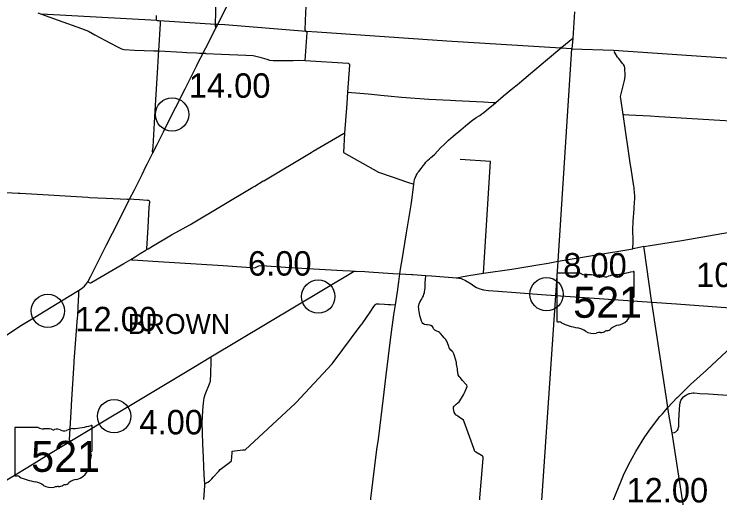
# Model space of a CAD drawing. Extents: x 1729596 to 1934326, y 644115 to 911751.
# Drawn here: x 1823628 to 1855413, y 839159 to 860705 of the extents above; entities that cross this region are included whole.
import ezdxf

# ---------------------------------------------------------------- set-up
doc = ezdxf.new("R2010")
doc.units = 0
for name, color, linetype in [('Default', 7, 'Continuous'), ('GM_X_County', 7, 'Continuous'), ('GM_X_County_Road', 7, 'Continuous'), ('GM_X_Interstate_Route', 7, 'Continuous'), ('GM_X_State_Route', 7, 'Continuous'), ('GM_X_State_Shield', 7, 'Continuous'), ('GM_X_Township', 7, 'Continuous'), ('GM_X_Township_Road', 7, 'Continuous'), ('GM_X_Township_Text', 7, 'Continuous'), ('GM_X_US_Route', 7, 'Continuous')]:
    doc.layers.add(name, color=color, linetype=linetype)

msp = doc.modelspace()

# ---------------------------------------------------------------- linework, layer by layer
at = {"layer": 'Default'}
for centre in [(1830743, 856190), (1837325, 847992), (1847607, 848101), (1825146, 847346), (1828129, 842608)]:
    msp.add_circle(centre, 750, dxfattribs=at)
at = {"layer": 'GM_X_County'}
msp.add_lwpolyline([(1848864, 860810), (1848787, 859601), (1848752, 859146), (1850615, 859080), (1861827, 858324)], dxfattribs=at)
at = {"layer": 'GM_X_County_Road'}
for points in [[(1824699, 860768), (1824857, 860710), (1825612, 860430), (1826656, 860059), (1826853, 859982), (1826971, 859934), (1827258, 859768), (1827710, 859527), (1828254, 859247), (1828432, 859153), (1828513, 859123), (1828584, 859112), (1829052, 859088), (1829917, 859051), (1830145, 859048), (1831204, 858991), (1831412, 858982), (1831846, 858956), (1831978, 858953), (1832140, 858950)], [(1848293, 859218), (1848788, 859619)], [(1841006, 849018), (1841051, 849314), (1841101, 849645), (1841295, 850857), (1841512, 852119), (1841560, 852444), (1841625, 853051), (1841645, 853178), (1841666, 853257), (1841678, 853296), (1841734, 853436), (1841775, 853522), (1841811, 853578), (1841852, 853630), (1841955, 853751), (1842050, 853872), (1842120, 853970), (1842174, 854044), (1842213, 854090), (1842257, 854132), (1842328, 854190), (1842398, 854247), (1842454, 854298), (1842569, 854408), (1842835, 854682), (1843009, 854858), (1843082, 854926), (1843184, 855026), (1843290, 855116), (1843408, 855218), (1843743, 855499), (1843955, 855674), (1844282, 855947), (1844355, 856000), (1844431, 856051), (1844597, 856149), (1844696, 856217), (1844777, 856277), (1844977, 856441), (1845142, 856580), (1845198, 856628), (1845320, 856733), (1845665, 857022), (1846093, 857374), (1846284, 857524), (1846382, 857614), (1847073, 858199), (1847645, 858684), (1848208, 859149), (1848243, 859177), (1848285, 859211), (1848293, 859218)], [(1832140, 858950), (1832225, 858943), (1832265, 858939), (1832961, 858909), (1834057, 858860), (1834388, 858837), (1834514, 858807), (1834697, 858768), (1834897, 858714), (1835014, 858675), (1835136, 858637), (1835294, 858625), (1835692, 858625), (1836196, 858623), (1836448, 858626), (1836739, 858621)], [(1852342, 847746), (1852332, 847819), (1852002, 850172), (1851992, 850242), (1851578, 850159), (1851485, 850140), (1851503, 850457), (1851507, 850519), (1851495, 850994), (1851492, 851085), (1851506, 851296), (1851510, 851368), (1851545, 851947), (1851548, 852007), (1851578, 852429), (1851584, 852517), (1851577, 852569), (1851568, 852637), (1851545, 852900), (1851540, 852956), (1851400, 853843), (1851390, 853908), (1851065, 856102), (1851052, 856192), (1850945, 856903), (1850930, 857004), (1851117, 857720), (1851136, 857792), (1851143, 857929), (1851137, 858286), (1851111, 858362), (1851070, 858431), (1851029, 858488), (1850952, 858587), (1850847, 858724), (1850809, 858773), (1850694, 858953), (1850650, 859027)], [(1836739, 858621), (1838675, 858491), (1838704, 858476), (1838715, 858460)], [(1838715, 858460), (1838725, 858446), (1838731, 858409), (1838644, 857189), (1838612, 856680), (1838509, 855352), (1838468, 854485), (1840033, 853588), (1840704, 853369), (1840998, 853268), (1841304, 853162), (1841625, 853051)], [(1851992, 850242), (1853696, 850524), (1855503, 850836), (1856828, 851059), (1859214, 851472), (1860807, 851754), (1861908, 851967)], [(1848128, 849585), (1851485, 850140)], [(1827483, 848845), (1828569, 849486), (1828773, 849606), (1828890, 849668)], [(1828890, 849668), (1828890, 849668), (1828924, 849648), (1828977, 849643), (1829879, 849585), (1833037, 849389), (1834076, 849311), (1834469, 849288), (1834642, 849380), (1834781, 849392), (1836063, 849299), (1838431, 849174), (1838783, 849153), (1838998, 849141)], [(1843595, 848838), (1843637, 848852), (1843852, 848894), (1844102, 848937), (1844768, 849049), (1846050, 849232), (1847118, 849400), (1847685, 849497), (1848128, 849585)], [(1846971, 832575), (1846971, 832575), (1847065, 833986), (1848030, 848046), (1848128, 849585)], [(1839596, 838176), (1839967, 841111), (1840035, 841581), (1840259, 843439), (1840381, 844450), (1840596, 846166), (1840736, 847171), (1840762, 847354), (1840807, 847615), (1840906, 848311), (1840922, 848444), (1840955, 848656), (1841006, 849018)], [(1826954, 848664), (1826976, 848639), (1827002, 848628), (1827054, 848615), (1827084, 848617), (1827126, 848635), (1827483, 848845)], [(1854821, 832136), (1854806, 832276), (1853927, 837618), (1853916, 837681), (1853270, 841855), (1853135, 842607), (1853071, 843001), (1853019, 843312), (1852359, 847640), (1852342, 847746)], [(1832167, 838864), (1832211, 839479), (1832217, 839559), (1832354, 839640), (1832420, 839679), (1832530, 839793), (1832596, 839862), (1832843, 840137), (1832910, 840211), (1833329, 840531), (1833411, 840594), (1833446, 840962), (1833453, 841041), (1833926, 841092), (1834029, 841103), (1836280, 843180), (1836334, 843229), (1837952, 844970), (1838003, 845024), (1839263, 846719), (1839296, 846763), (1839657, 847296), (1839829, 847544), (1839890, 847618), (1839921, 847646), (1839949, 847661), (1839978, 847670), (1839994, 847672), (1840065, 847668), (1840312, 847648), (1840471, 847640), (1840580, 847631), (1840807, 847615)]]:
    msp.add_lwpolyline(points, dxfattribs=at)
at = {"layer": 'GM_X_Interstate_Route'}
for points in [[(1853497, 843457), (1854091, 844035), (1854810, 844689), (1856408, 846161), (1857196, 846884), (1857351, 847028)], [(1852825, 842723), (1853071, 843001), (1853486, 843445), (1853497, 843457)], [(1849960, 835440), (1849991, 835852), (1850027, 836225), (1850112, 836751), (1850219, 837345), (1850270, 837606), (1850358, 837993), (1850490, 838443), (1850609, 838810), (1850743, 839153), (1850946, 839662), (1851071, 839958), (1851303, 840416), (1851627, 841020), (1852032, 841680), (1852294, 842043), (1852715, 842598), (1852825, 842723)]]:
    msp.add_lwpolyline(points, dxfattribs=at)
at = {"layer": 'GM_X_State_Route'}
for points in [[(1824240, 840319), (1825270, 840939), (1826096, 841440), (1826142, 841474), (1826514, 841694), (1827976, 842576), (1829017, 843200), (1831719, 844816), (1832490, 845282), (1838868, 849097), (1838914, 849121), (1838998, 849141), (1839418, 849116)], [(1839418, 849116), (1839597, 849106), (1840678, 849037), (1841006, 849018)], [(1841006, 849018), (1841537, 848985), (1841586, 848982)], [(1841586, 848982), (1842167, 848948), (1842431, 848928)], [(1842431, 848928), (1843370, 848858), (1843543, 848843)], [(1843543, 848843), (1843595, 848838), (1843668, 848826), (1843754, 848804), (1843796, 848791), (1843824, 848782), (1843899, 848751), (1843959, 848721), (1844210, 848561), (1844336, 848473), (1844448, 848406), (1844608, 848336), (1844771, 848292), (1844988, 848267), (1845431, 848234), (1846221, 848181), (1847382, 848093), (1848030, 848046), (1852342, 847746), (1853462, 847664), (1857695, 847346)], [(1820468, 838053), (1820655, 838166), (1821648, 838759), (1824240, 840319)]]:
    msp.add_lwpolyline(points, dxfattribs=at)
at = {"layer": 'GM_X_State_Shield'}
for p, q in [((1848068, 849005), (1848068, 846891)), ((1848068, 849005), (1848068, 846891)), ((1849122, 849041), (1848102, 849041)), ((1849122, 849041), (1848102, 849041)), ((1851549, 847988), (1851549, 849093)), ((1851549, 847988), (1851549, 849093)), ((1851548, 847988), (1851549, 847988)), ((1851548, 847988), (1851549, 847988)), ((1823657, 842070), (1823657, 839957)), ((1823657, 842070), (1823657, 839957)), ((1824710, 842107), (1823691, 842107)), ((1824710, 842107), (1823691, 842107)), ((1827137, 841053), (1827137, 842159)), ((1827137, 841053), (1827137, 842159)), ((1827137, 841054), (1827137, 841053)), ((1827137, 841054), (1827137, 841053))]:
    msp.add_line(p, q, dxfattribs=at)
for centre, major_axis, start_param, end_param in [((1848108, 849009), (40.3, 0), 1.712693, 3.28349), ((1848108, 849009), (40.3, 0), 1.712693, 3.28349), ((1849364, 849286), (391, 0), 4.042523, 4.731795), ((1849364, 849286), (391, 0), 4.042523, 4.731795), ((1850780, 848395), (743, 0), 1.699011, 2.107814), ((1850780, 848395), (743, 0), 1.699011, 2.107814), ((1850309, 851922), (3691, 0), 4.814394, 5.042369), ((1850309, 851922), (3691, 0), 4.814394, 5.042369), ((1851510, 849098), (38.7, 0), 6.141152, 7.989035), ((1851510, 849098), (38.7, 0), 6.141152, 7.989035), ((1849494, 847855), (1404, 0), 1.404758, 1.657858), ((1849494, 847855), (1404, 0), 1.404758, 1.657858), ((1849813, 849020), (113, 0), 3.836095, 5.185415), ((1849813, 849020), (113, 0), 3.836095, 5.185415), ((1849978, 848776), (235, 0), 0.950623, 2.079405), ((1849978, 848776), (235, 0), 0.950623, 2.079405), ((1850281, 849111), (282, 0), 4.081561, 5.145723), ((1850281, 849111), (282, 0), 4.081561, 5.145723), ((1851540, 847907), (60, 0), 1.883978, 3.671073), ((1851540, 847907), (60, 0), 1.883978, 3.671073), ((1851158, 847767), (360, 0), 5.934695, 6.695948), ((1851158, 847767), (360, 0), 5.934695, 6.695948), ((1851507, 847984), (41.5, 0), 5.05454, 6.418171), ((1851507, 847984), (41.5, 0), 5.05454, 6.418171), ((1850515, 847385), (923, 0), 5.101752, 6.440018), ((1850515, 847385), (923, 0), 5.101752, 6.440018), ((1851687, 847525), (262, 0), 2.387724, 3.262537), ((1851687, 847525), (262, 0), 2.387724, 3.262537), ((1848108, 846887), (40.7, 0), 3.00124, 4.508301), ((1848108, 846887), (40.7, 0), 3.00124, 4.508301), ((1848115, 847103), (310, 0), 4.665946, 4.897461), ((1848115, 847103), (310, 0), 4.665946, 4.897461), ((1848178, 846769), (112, 0), 0.519207, 1.627899), ((1848178, 846769), (112, 0), 0.519207, 1.627899), ((1849591, 848668), (2665, 0), 4.195997, 4.488961), ((1849591, 848668), (2665, 0), 4.195997, 4.488961), ((1848797, 845942), (834, 0), 0.823519, 1.323587), ((1848797, 845942), (834, 0), 0.823519, 1.323587), ((1850043, 846601), (282, 0), 4.691044, 5.507374), ((1850043, 846601), (282, 0), 4.691044, 5.507374), ((1850298, 846396), (79.4, 0), 1.147584, 2.315152), ((1850298, 846396), (79.4, 0), 1.147584, 2.315152), ((1850264, 846686), (298, 0), 4.937069, 5.64225), ((1850264, 846686), (298, 0), 4.937069, 5.64225), ((1850905, 846298), (506, 0), 1.647645, 2.488434), ((1850905, 846298), (506, 0), 1.647645, 2.488434), ((1849699, 846759), (529, 0), 4.026481, 4.996735), ((1849699, 846759), (529, 0), 4.026481, 4.996735), ((1850004, 846028), (435, 0), 1.495662, 1.94098), ((1850004, 846028), (435, 0), 1.495662, 1.94098), ((1823697, 842075), (40.3, 0), 1.712693, 3.28349), ((1823697, 842075), (40.3, 0), 1.712693, 3.28349), ((1824953, 842352), (391, 0), 4.042523, 4.731795), ((1824953, 842352), (391, 0), 4.042523, 4.731795), ((1825083, 840920), (1404, 0), 1.404758, 1.657858), ((1825083, 840920), (1404, 0), 1.404758, 1.657858), ((1825402, 842086), (113, 0), 3.836095, 5.185415), ((1825402, 842086), (113, 0), 3.836095, 5.185415), ((1825567, 841841), (235, 0), 0.950623, 2.079405), ((1825567, 841841), (235, 0), 0.950623, 2.079405), ((1825870, 842176), (282, 0), 4.081561, 5.145723), ((1825870, 842176), (282, 0), 4.081561, 5.145723), ((1826368, 841461), (743, 0), 1.699011, 2.107814), ((1826368, 841461), (743, 0), 1.699011, 2.107814), ((1825898, 844988), (3691, 0), 4.814394, 5.042369), ((1825898, 844988), (3691, 0), 4.814394, 5.042369), ((1827099, 842163), (38.7, 0), 6.141152, 7.989035), ((1827099, 842163), (38.7, 0), 6.141152, 7.989035), ((1827096, 841049), (41.5, 0), 5.05454, 6.418171), ((1827096, 841049), (41.5, 0), 5.05454, 6.418171), ((1827276, 840591), (262, 0), 2.387724, 3.262537), ((1827276, 840591), (262, 0), 2.387724, 3.262537), ((1827128, 840972), (60, 0), 1.883978, 3.671073), ((1827128, 840972), (60, 0), 1.883978, 3.671073), ((1826747, 840833), (360, 0), 5.934695, 6.695948), ((1826747, 840833), (360, 0), 5.934695, 6.695948), ((1826104, 840450), (923, 0), 5.101752, 6.440018), ((1826104, 840450), (923, 0), 5.101752, 6.440018), ((1823697, 839952), (40.7, 0), 3.00124, 4.508301), ((1823697, 839952), (40.7, 0), 3.00124, 4.508301), ((1823703, 840168), (310, 0), 4.665946, 4.897461), ((1823703, 840168), (310, 0), 4.665946, 4.897461), ((1823767, 839835), (112, 0), 0.519207, 1.627899), ((1823767, 839835), (112, 0), 0.519207, 1.627899), ((1825180, 841734), (2665, 0), 4.195997, 4.488961), ((1825180, 841734), (2665, 0), 4.195997, 4.488961), ((1826494, 839364), (506, 0), 1.647645, 2.488434), ((1826494, 839364), (506, 0), 1.647645, 2.488434), ((1824385, 839008), (834, 0), 0.823519, 1.323587), ((1824385, 839008), (834, 0), 0.823519, 1.323587), ((1825287, 839824), (529, 0), 4.026481, 4.996735), ((1825287, 839824), (529, 0), 4.026481, 4.996735), ((1825632, 839666), (282, 0), 4.691044, 5.507374), ((1825632, 839666), (282, 0), 4.691044, 5.507374), ((1825887, 839462), (79.4, 0), 1.147584, 2.315152), ((1825887, 839462), (79.4, 0), 1.147584, 2.315152), ((1825853, 839752), (298, 0), 4.937069, 5.64225), ((1825853, 839752), (298, 0), 4.937069, 5.64225), ((1825593, 839094), (435, 0), 1.495662, 1.94098), ((1825593, 839094), (435, 0), 1.495662, 1.94098)]:
    msp.add_ellipse(centre, major_axis=major_axis, ratio=0.8, start_param=start_param, end_param=end_param, dxfattribs=at)
at = {"layer": 'GM_X_Township'}
for points in [[(1848864, 860810), (1848787, 859601), (1848752, 859146), (1848243, 859177), (1843111, 859493), (1837275, 859897), (1836785, 859928), (1833125, 860220), (1832799, 860239), (1832694, 860243), (1830166, 860402), (1830089, 860410), (1830057, 860416), (1824857, 860710)], [(1858606, 831851), (1854821, 832136), (1851310, 832334), (1849737, 832422), (1846971, 832575), (1847065, 833986), (1848030, 848046), (1848128, 849585), (1848752, 859146), (1850615, 859080), (1861827, 858324)]]:
    msp.add_lwpolyline(points, dxfattribs=at)
at = {"layer": 'GM_X_Township_Road'}
for points in [[(1832712, 860086), (1832692, 860180), (1832694, 860243), (1832711, 860815), (1832717, 860894), (1832916, 864638), (1832920, 864735), (1833003, 866422), (1833008, 866525), (1833111, 868476), (1833115, 868570)], [(1836801, 859906), (1836785, 859928), (1836730, 860003), (1836772, 860771), (1836832, 861759), (1836900, 861806), (1837774, 861777), (1841815, 864609), (1841870, 865582)], [(1830145, 859048), (1830219, 860280), (1830222, 860351), (1830198, 860382), (1830166, 860402), (1830089, 860410), (1830057, 860416), (1830033, 860449), (1830040, 860509), (1830047, 860642)], [(1836739, 858621), (1836819, 859882), (1836801, 859906)], [(1829879, 854468), (1829867, 854539), (1829884, 854733), (1829968, 856079), (1830015, 856843), (1830104, 858325), (1830133, 858863), (1830135, 858890)], [(1830135, 858890), (1830145, 859048)], [(1838644, 857189), (1839578, 857114), (1840298, 857042)], [(1840298, 857042), (1840462, 857025), (1841078, 856968), (1841688, 856928), (1842311, 856878), (1843277, 856832), (1843501, 856817), (1844772, 856764), (1845200, 856735), (1845320, 856733)], [(1851052, 856192), (1851109, 856192), (1851317, 856179), (1852272, 856121), (1852677, 856096), (1855405, 855928), (1855903, 855897), (1856892, 855832)], [(1834871, 853208), (1837006, 854484), (1837090, 854534), (1838463, 855326), (1838509, 855352)], [(1844768, 849049), (1845076, 854067), (1843711, 854157), (1843711, 854157)], [(1829632, 850131), (1829670, 850148), (1829937, 850308), (1830715, 850775), (1831571, 851235), (1831618, 851263), (1834382, 852917), (1834467, 852967), (1834850, 853196), (1834871, 853208)], [(1821238, 851978), (1821378, 852020), (1821474, 852048), (1822880, 852657), (1822973, 852697), (1822981, 852696), (1823816, 852647), (1823896, 852643), (1826953, 852461), (1827020, 852457), (1827766, 852423)], [(1827766, 852423), (1827772, 852422), (1828724, 852374), (1828817, 852370)], [(1829609, 850120), (1829604, 850137), (1829602, 850154), (1829661, 851097), (1829717, 852021), (1829733, 852247), (1829733, 852268), (1829728, 852285), (1829722, 852293), (1829709, 852307), (1829695, 852315), (1829689, 852317), (1829659, 852321), (1829617, 852324), (1829269, 852344), (1829020, 852358), (1828817, 852370)], [(1828890, 849668), (1829079, 849784), (1829169, 849839), (1829310, 849931), (1829553, 850077), (1829575, 850092), (1829609, 850120), (1829632, 850131)], [(1843111, 845983), (1843107, 845993), (1843076, 846068), (1843002, 846144), (1842938, 846209), (1842834, 846328), (1842792, 846377), (1842745, 846400), (1842658, 846443), (1842580, 846479), (1842518, 846549), (1842493, 846596), (1842466, 846646), (1842396, 846696), (1842344, 846704), (1842246, 846720), (1842194, 846729), (1842110, 846744), (1842034, 846776), (1842009, 846822), (1841976, 846884), (1841907, 847139), (1841882, 847229), (1841869, 847334), (1841860, 847401), (1841852, 847454), (1841840, 847528), (1841863, 847661), (1841896, 847749), (1841968, 847865), (1842022, 847959), (1842058, 848032), (1842084, 848101), (1842105, 848172), (1842112, 848208), (1842126, 848296), (1842134, 848374), (1842137, 848623), (1842150, 848766), (1842167, 848948)], [(1826484, 847033), (1826485, 847041), (1826492, 847131), (1826529, 847868), (1826535, 848025), (1826539, 848226), (1826523, 848267)], [(1826142, 841474), (1826131, 841521), (1826129, 841545), (1826206, 843055), (1826209, 843120), (1826326, 845018), (1826330, 845093), (1826484, 847033)], [(1843823, 844224), (1843717, 844351), (1843674, 844402), (1843630, 844475), (1843602, 844684), (1843594, 844739), (1843558, 844947), (1843544, 845028), (1843460, 845334), (1843438, 845415), (1843386, 845501), (1843361, 845526), (1843349, 845538), (1843298, 845589), (1843268, 845633), (1843228, 845691), (1843209, 845741), (1843188, 845798), (1843111, 845983)], [(1832217, 839559), (1832181, 839958), (1832166, 840360), (1832150, 840747), (1832131, 841365), (1832119, 841876), (1832100, 842311), (1832130, 842865), (1832154, 843199), (1832190, 843436), (1832231, 843590), (1832429, 844063), (1832467, 844186), (1832471, 844240), (1832481, 844468), (1832506, 845131), (1832505, 845224), (1832490, 845282)], [(1843771, 843420), (1843860, 843570), (1843863, 843575), (1843892, 843625), (1843997, 843867), (1844030, 843945), (1844022, 844005), (1843954, 844068), (1843823, 844224)], [(1853844, 843535), (1853861, 843548), (1853911, 843579), (1853965, 843605), (1854028, 843627), (1854060, 843636), (1854125, 843648), (1854191, 843655), (1854258, 843655), (1854503, 843639), (1854896, 843613), (1855969, 843548)], [(1843677, 842566), (1843609, 842613), (1843559, 842648), (1843513, 842674), (1843503, 842690), (1843491, 842712), (1843453, 842794), (1843429, 842865), (1843423, 842949), (1843423, 843023), (1843441, 843067), (1843499, 843117), (1843540, 843150), (1843617, 843209), (1843675, 843258), (1843771, 843420)], [(1853270, 841855), (1853375, 841876), (1853430, 841904), (1853489, 841960), (1853510, 841987), (1853529, 842020), (1853540, 842047), (1853556, 842102), (1853564, 842152), (1853571, 842416), (1853597, 842931), (1853607, 843104), (1853625, 843215), (1853660, 843313), (1853709, 843404), (1853779, 843484), (1853838, 843531), (1853844, 843535)], [(1844215, 834160), (1844384, 836360), (1844385, 836371), (1844391, 836449), (1844748, 840708), (1844751, 840754), (1844719, 840820), (1844674, 840847), (1844607, 840886), (1844427, 840996), (1844381, 841024), (1844362, 841073), (1844329, 841160), (1844136, 841693), (1843898, 842352), (1843869, 842432), (1843677, 842566)]]:
    msp.add_lwpolyline(points, dxfattribs=at)
at = {"layer": 'GM_X_US_Route'}
for points in [[(1832814, 860270), (1833045, 860728), (1833707, 862039), (1833995, 862623), (1834269, 863162), (1835215, 865051), (1835681, 865996), (1836078, 866774), (1836442, 867502), (1837331, 869279), (1837642, 869882), (1838022, 870648), (1838475, 871555), (1838873, 872351), (1839135, 872864), (1840316, 875226), (1840905, 876404)], [(1830354, 855412), (1830390, 855482), (1830910, 856524), (1831328, 857349), (1831761, 858212), (1831835, 858364), (1831922, 858529), (1832140, 858950), (1832178, 859024), (1832261, 859187), (1832516, 859678), (1832712, 860086), (1832799, 860239), (1832814, 860270)], [(1829567, 853847), (1829623, 853958), (1829773, 854260), (1829879, 854468), (1830065, 854836), (1830354, 855412)], [(1828794, 852323), (1828817, 852370), (1829042, 852803), (1829388, 853493), (1829567, 853847)], [(1826523, 848267), (1826643, 848340), (1826727, 848406), (1826792, 848465), (1826862, 848537), (1826902, 848592), (1826954, 848664), (1827089, 848914), (1827795, 850319), (1828063, 850849), (1828568, 851857), (1828794, 852323)], [(1815985, 842997), (1816140, 843045), (1816516, 843159), (1818004, 843604), (1819466, 844036), (1819970, 844186), (1820078, 844226), (1820154, 844261), (1820230, 844302), (1820378, 844395), (1820678, 844582), (1820789, 844650), (1821371, 845021), (1821564, 845146), (1821850, 845326), (1822366, 845660), (1822875, 845990), (1823392, 846332), (1823964, 846703), (1824557, 847070), (1825025, 847354), (1825562, 847681), (1826103, 848010), (1826523, 848267)]]:
    msp.add_lwpolyline(points, dxfattribs=at)

# ---------------------------------------------------------------- texts
at = {"layer": 'Default'}
for s, p in [('14.00', (1831493, 856940)), ('6.00', (1834161, 848937)), ('8.00', (1848357, 848851)), ('10.00', (1854346, 848420)), ('12.00', (1826385, 846432)), ('4.00', (1829270, 841792)), ('12.00', (1851204, 838728))]:
    msp.add_text(s, height=1100, dxfattribs=at).set_placement(p)
at = {"layer": 'GM_X_State_Shield'}
for p in [(1848805, 847040), (1848805, 847040), (1824394, 840106), (1824394, 840106)]:
    msp.add_text('521', height=1392.2, dxfattribs=at).set_placement(p)
at = {"layer": 'GM_X_Township_Text'}
msp.add_text('BROWN', height=900, rotation=0, dxfattribs=at).set_placement((1828743, 846310))

doc.saveas('drawing.dxf')
